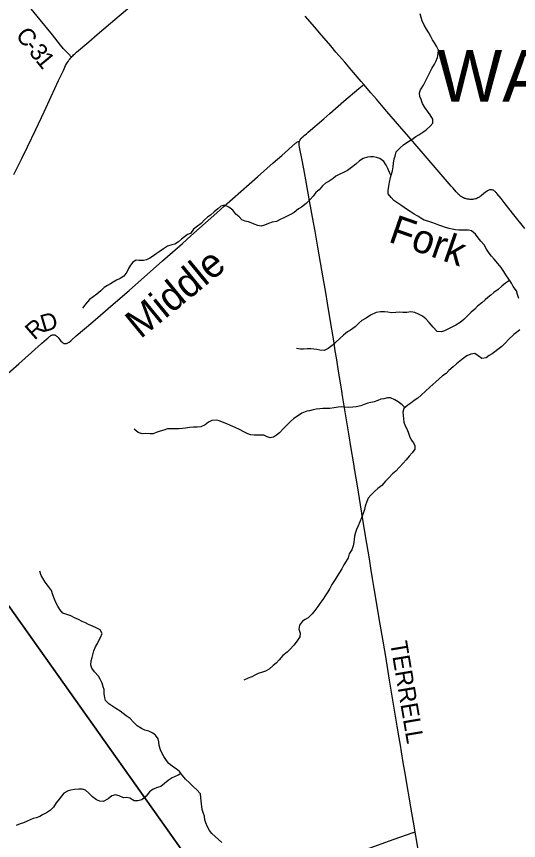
# Model space of a CAD drawing. Extents: x 0 to 34, y 0 to 22.
# Drawn here: x 28.78 to 30.439, y 16.977 to 19.7 of the extents above; entities that cross this region are included whole.
import ezdxf

# ---------------------------------------------------------------- set-up
doc = ezdxf.new("R2010")
doc.units = 0
for name, color, linetype in [('GM_X_Corporation', 7, 'Continuous'), ('GM_X_County_Road', 7, 'Continuous'), ('GM_X_County_Road_Text', 7, 'Continuous'), ('GM_X_Minor_River', 7, 'Continuous'), ('GM_X_Minor_River_Text', 7, 'Continuous'), ('GM_X_State_Route', 7, 'Continuous'), ('GM_X_Township_Road', 7, 'Continuous'), ('GM_X_Township_Road_Text', 7, 'Continuous'), ('GM_X_Township_Text', 7, 'Continuous')]:
    doc.layers.add(name, color=color, linetype=linetype)

msp = doc.modelspace()

# ---------------------------------------------------------------- linework, layer by layer
at = {"layer": 'GM_X_Corporation'}
for points in [[(31.5875, 16.2767), (31.5875, 21.1059), (25.6086, 21.1059), (25.0178, 20.9472), (26.0175, 20.4289), (26.9873, 19.9283), (27.122, 19.8586), (27.3085, 19.7612), (27.7955, 19.0474), (28.3618, 18.3058), (29.4482, 16.7745), (29.7308, 16.376), (30.2965, 15.5727), (30.4064, 15.4161), (30.5426, 15.5161)], [(24.7875, 21.0754), (24.7875, 14.3059), (28.9316, 14.3059), (29.0116, 14.3654), (30.2271, 15.2782), (30.4064, 15.4161), (30.2965, 15.5727), (29.7308, 16.376), (29.4482, 16.7745), (28.3618, 18.3058), (27.7955, 19.0474), (27.3085, 19.7612), (27.122, 19.8586), (26.9873, 19.9283), (26.0175, 20.4289), (25.0178, 20.9472)]]:
    msp.add_lwpolyline(points, close=True, dxfattribs=at)
at = {"layer": 'GM_X_County_Road'}
for points in [[(28.9619, 19.566), (28.9521, 19.5761), (28.9456, 19.5828), (28.9361, 19.5935), (28.9262, 19.6055), (28.8989, 19.6393), (28.8582, 19.6888), (28.829, 19.7251)], [(29.9273, 19.4755), (29.9193, 19.4848), (29.8869, 19.5224), (29.8648, 19.5485), (29.8356, 19.5824), (29.8183, 19.6028), (29.7811, 19.6462), (29.7655, 19.6647), (29.7338, 19.7014)], [(29.7156, 19.2883), (29.7162, 19.2903), (29.717, 19.2918), (29.7178, 19.2933), (29.7185, 19.2944), (29.7193, 19.2954), (29.7201, 19.2966), (29.7214, 19.298), (29.7234, 19.2999), (29.727, 19.3034), (29.7308, 19.3067), (29.738, 19.3127), (29.7437, 19.3175), (29.7961, 19.3623), (29.8157, 19.3796), (29.8622, 19.4198), (29.9117, 19.4622), (29.9273, 19.4755)], [(30.46, 18.9989), (30.4188, 19.0503), (30.3911, 19.0854), (30.3811, 19.098), (30.3675, 19.1151), (30.3656, 19.1173), (30.3642, 19.1188), (30.363, 19.1203), (30.3612, 19.1219), (30.3596, 19.1232), (30.3574, 19.1246), (30.3551, 19.1258), (30.3535, 19.1263), (30.352, 19.1268), (30.3494, 19.1272), (30.3461, 19.1274), (30.3444, 19.1272), (30.3429, 19.1269), (30.3404, 19.1261), (30.3381, 19.1251), (30.3366, 19.1242), (30.3348, 19.1231), (30.3303, 19.1197), (30.3165, 19.1081), (30.3112, 19.1041), (30.3096, 19.1029), (30.3071, 19.1016), (30.3047, 19.1003), (30.3014, 19.0988), (30.2989, 19.0978), (30.2963, 19.097), (30.2915, 19.0959), (30.2881, 19.0954), (30.2851, 19.0951), (30.2825, 19.095), (30.2799, 19.0952), (30.2775, 19.0954), (30.2743, 19.0958), (30.2708, 19.0962), (30.2688, 19.0967), (30.266, 19.0973), (30.2635, 19.0981), (30.2608, 19.099), (30.2574, 19.1004), (30.2551, 19.1015), (30.2525, 19.1028), (30.2493, 19.1049), (30.2469, 19.1066), (30.2436, 19.1092), (30.2409, 19.1118), (30.2391, 19.1134), (30.2328, 19.1203), (30.2227, 19.1321), (30.2162, 19.1396), (30.1766, 19.1858), (30.1233, 19.2474), (30.0764, 19.302), (30.0468, 19.3364), (30.0038, 19.3862), (29.9861, 19.407), (29.9694, 19.4263), (29.9509, 19.4481), (29.9273, 19.4755)], [(30.0975, 17.0042), (30.0939, 17.0248), (30.0866, 17.0683), (30.0634, 17.2049), (30.0583, 17.235), (30.0524, 17.2699), (30.0487, 17.2919), (30.0446, 17.3158), (30.0383, 17.3544), (30.0251, 17.4335), (30.0131, 17.5071), (30.0002, 17.5843), (29.9915, 17.6358), (29.9821, 17.6915), (29.9621, 17.8098), (29.9569, 17.8423), (29.9513, 17.8766), (29.9462, 17.9073), (29.9379, 17.9582), (29.9305, 18.0029), (29.9168, 18.0863), (29.9064, 18.1494), (29.8982, 18.1991), (29.8935, 18.2279), (29.8863, 18.2727), (29.8781, 18.3211), (29.8694, 18.3732), (29.8586, 18.44), (29.8528, 18.4762), (29.8455, 18.521), (29.8372, 18.5719), (29.8333, 18.5945), (29.8293, 18.6203), (29.8261, 18.6412), (29.8177, 18.6921), (29.808, 18.7522), (29.8019, 18.7883), (29.7939, 18.8368), (29.7761, 18.9377), (29.7667, 18.9903), (29.7616, 19.019), (29.7485, 19.0912), (29.736, 19.1597), (29.7294, 19.1963), (29.7229, 19.2305), (29.7168, 19.2623), (29.7158, 19.2678), (29.7147, 19.2747), (29.7144, 19.2772), (29.7143, 19.2797), (29.7143, 19.2821), (29.7145, 19.2841), (29.7149, 19.286), (29.7153, 19.2874), (29.7156, 19.2883)], [(30.1483, 16.7001), (30.1399, 16.7503), (30.116, 16.8918), (30.1072, 16.9464), (30.0996, 16.9918), (30.0975, 17.0042)]]:
    msp.add_lwpolyline(points, dxfattribs=at)
at = {"layer": 'GM_X_Minor_River'}
for points in [[(30.1061, 19.0399), (30.0944, 19.0469), (30.0805, 19.0551), (30.0688, 19.0635), (30.0533, 19.074), (30.0401, 19.0836), (30.0265, 19.0921), (30.0182, 19.1017), (30.0077, 19.1144), (30.0079, 19.1246), (30.0099, 19.139), (30.0124, 19.1523), (30.016, 19.1675), (30.0192, 19.1792), (30.0224, 19.1902), (30.0244, 19.2027), (30.0261, 19.2148), (30.0285, 19.2292), (30.0309, 19.2387), (30.0349, 19.2527), (30.0465, 19.2651), (30.0588, 19.276), (30.0734, 19.2857), (30.0868, 19.2939), (30.0994, 19.3033), (30.1094, 19.3093), (30.1228, 19.3175), (30.1339, 19.3253), (30.1474, 19.3377), (30.1555, 19.3475), (30.1553, 19.3612), (30.1471, 19.3746), (30.1381, 19.3876), (30.1295, 19.3991), (30.1221, 19.4128), (30.1169, 19.4262), (30.1125, 19.4361), (30.1122, 19.4479), (30.115, 19.4581), (30.1247, 19.4728), (30.1321, 19.4883), (30.1407, 19.5038), (30.1454, 19.5151), (30.152, 19.5276), (30.1609, 19.5419), (30.1656, 19.5518), (30.1711, 19.565), (30.1739, 19.5775), (30.174, 19.5885), (30.1681, 19.6019), (30.161, 19.613), (30.155, 19.6225), (30.1491, 19.6344), (30.1424, 19.6462), (30.1349, 19.6577), (30.1275, 19.6711), (30.1204, 19.6856), (30.1167, 19.6963), (30.1135, 19.7085)], [(30.0176, 19.1733), (30.0128, 19.1842), (30.0076, 19.1976), (30.0017, 19.2087), (29.9942, 19.2209), (29.9802, 19.2302), (29.9696, 19.2337), (29.9598, 19.2365), (29.9495, 19.2366), (29.94, 19.2348), (29.9255, 19.2312), (29.9136, 19.2229), (29.9016, 19.2121), (29.8874, 19.2012), (29.8736, 19.1911), (29.8606, 19.1848), (29.8487, 19.1792), (29.8357, 19.1722), (29.8261, 19.1647), (29.8131, 19.1557), (29.8012, 19.1486), (29.7912, 19.1404), (29.78, 19.1268), (29.7696, 19.1178), (29.76, 19.1058), (29.7507, 19.0949), (29.7368, 19.0817), (29.7222, 19.0697), (29.7123, 19.0638), (29.6973, 19.0525), (29.6877, 19.0466), (29.6743, 19.0403), (29.6632, 19.0347), (29.6491, 19.0276), (29.6391, 19.0228), (29.625, 19.0199), (29.6128, 19.0163), (29.5998, 19.0099), (29.5883, 19.0074), (29.5781, 19.0087), (29.5659, 19.0134), (29.5561, 19.018), (29.5463, 19.0212), (29.536, 19.0232), (29.525, 19.0279), (29.5156, 19.0375), (29.5051, 19.0471), (29.4946, 19.0594), (29.4814, 19.0702), (29.4678, 19.076), (29.4552, 19.0731), (29.4452, 19.0645), (29.4333, 19.0544), (29.4214, 19.0431), (29.4114, 19.0364), (29.4014, 19.0285), (29.3906, 19.0161), (29.3779, 19.0075), (29.3652, 18.9966), (29.3548, 18.9823), (29.3452, 18.9794), (29.3353, 18.9719), (29.3257, 18.9636), (29.3157, 18.9558), (29.3034, 18.9479), (29.2935, 18.9458), (29.2797, 18.9406), (29.2659, 18.9324), (29.2521, 18.9223), (29.2421, 18.9156), (29.2325, 18.9092), (29.2203, 18.9014), (29.2096, 18.8958), (29.1996, 18.894), (29.1859, 18.8938), (29.1757, 18.8947), (29.165, 18.8883), (29.1572, 18.8782), (29.1502, 18.8676), (29.1448, 18.8551), (29.1347, 18.8423), (29.1224, 18.8337), (29.1102, 18.8282), (29.1002, 18.8222), (29.0907, 18.8166), (29.0811, 18.8114), (29.0696, 18.8047), (29.0588, 18.7938), (29.0453, 18.7822), (29.0338, 18.7736), (29.0212, 18.7646), (29.0088, 18.7495), (28.9988, 18.7364)], [(30.4396, 18.768), (30.4359, 18.7813), (30.4326, 18.7935), (30.4214, 18.8077), (30.4154, 18.8188), (30.4065, 18.8322), (30.3964, 18.8467), (30.3904, 18.8574), (30.3811, 18.8705), (30.3702, 18.8835), (30.3589, 18.8981), (30.3499, 18.9076), (30.3417, 18.918), (30.3335, 18.9306), (30.3249, 18.9455), (30.314, 18.9578), (30.305, 18.9689), (30.2968, 18.9804), (30.2832, 18.9916), (30.2737, 18.9936), (30.2642, 18.9937), (30.2528, 18.9942), (30.2422, 18.994), (30.2308, 18.9952), (30.2201, 18.9972), (30.2095, 18.9993), (30.1981, 19.0021), (30.186, 19.0068), (30.1758, 19.0107), (30.1648, 19.0142), (30.1523, 19.0197), (30.1394, 19.0236), (30.1273, 19.0272), (30.1163, 19.033), (30.1061, 19.0399)], [(30.4096, 18.8275), (30.396, 18.819), (30.3834, 18.8085), (30.3711, 18.798), (30.3576, 18.7875), (30.3476, 18.7789), (30.338, 18.771), (30.3284, 18.7635), (30.3173, 18.7542), (30.3038, 18.7422), (30.2942, 18.7331), (30.2826, 18.723), (30.2699, 18.7106), (30.2584, 18.699), (30.2457, 18.6889), (30.2315, 18.6803), (30.2185, 18.6736), (30.2078, 18.6673), (30.1944, 18.6606), (30.1841, 18.658), (30.17, 18.6589), (30.1569, 18.6732), (30.1441, 18.6885), (30.1325, 18.7008), (30.1212, 18.7096), (30.1083, 18.7162), (30.0958, 18.7213), (30.0829, 18.7234), (30.0696, 18.722), (30.0566, 18.7218), (30.046, 18.7226), (30.0334, 18.722), (30.0197, 18.721), (30.0076, 18.7227), (29.9965, 18.724), (29.9828, 18.7237), (29.9691, 18.722), (29.95, 18.7131), (29.935, 18.7034), (29.9216, 18.6952), (29.9109, 18.6866), (29.8989, 18.6745), (29.884, 18.6633), (29.874, 18.6573), (29.8606, 18.6472), (29.8498, 18.6367), (29.8344, 18.6225), (29.8229, 18.6131), (29.8098, 18.603), (29.7964, 18.5963), (29.7823, 18.5972), (29.7725, 18.5992), (29.763, 18.6009), (29.7523, 18.6014), (29.7417, 18.6011), (29.7283, 18.6005), (29.7181, 18.601), (29.7052, 18.6023)], [(30.4436, 18.6642), (30.4325, 18.6552), (30.4229, 18.6493), (30.406, 18.6324), (30.3955, 18.6215), (30.384, 18.6094), (30.3709, 18.5993), (30.361, 18.5922), (30.3513, 18.5847), (30.3414, 18.5791), (30.3318, 18.5724), (30.3181, 18.5695), (30.3052, 18.578), (30.2947, 18.5857), (30.2813, 18.5844), (30.2679, 18.5781), (30.2564, 18.5702), (30.2445, 18.5609), (30.2345, 18.5518), (30.2226, 18.5425), (30.2084, 18.5297), (30.1995, 18.52), (30.1876, 18.5121), (30.1769, 18.502), (30.1661, 18.493), (30.1561, 18.484), (30.1461, 18.4746), (30.1319, 18.4622), (30.1172, 18.4487), (30.1057, 18.439), (30.0946, 18.4307), (30.0831, 18.4225), (30.0735, 18.4154), (30.06, 18.4049), (30.0564, 18.392), (30.0575, 18.3814), (30.0592, 18.37), (30.0599, 18.3597), (30.0639, 18.3471), (30.0695, 18.3372), (30.0743, 18.3261), (30.0787, 18.3131), (30.0843, 18.3009), (30.0921, 18.2913), (30.0966, 18.2814), (30.0964, 18.27), (30.0872, 18.258), (30.0775, 18.2467), (30.0679, 18.235), (30.0582, 18.2241), (30.0459, 18.2105), (30.0332, 18.1978), (30.0224, 18.1884), (30.0101, 18.1752), (29.9989, 18.1644), (29.9869, 18.1504), (29.9739, 18.1403), (29.9635, 18.1298), (29.9508, 18.1182), (29.9419, 18.1084), (29.9372, 18.0967), (29.9325, 18.0819), (29.93, 18.0702), (29.9261, 18.0573), (29.9198, 18.0429), (29.9143, 18.0297), (29.9096, 18.0164), (29.9034, 18.0047), (29.8998, 17.9945), (29.897, 17.9824), (29.8961, 17.9729), (29.8945, 17.9615), (29.8921, 17.9502), (29.8877, 17.9377), (29.8792, 17.9237), (29.8756, 17.9108), (29.8698, 17.8995), (29.862, 17.8878), (29.8554, 17.8746), (29.8476, 17.8625), (29.8402, 17.8501), (29.8333, 17.8395), (29.8224, 17.8229), (29.8154, 17.8097), (29.8084, 17.798), (29.8022, 17.7882), (29.7925, 17.7731), (29.7825, 17.7595), (29.7759, 17.7497), (29.7655, 17.7369), (29.7573, 17.7253), (29.7442, 17.7129), (29.7343, 17.7073), (29.7247, 17.7021), (29.7154, 17.6885)], [(30.0638, 18.4079), (30.0545, 18.4167), (30.0409, 18.4264), (30.0303, 18.433), (30.0159, 18.4392), (30.0064, 18.4397), (29.9935, 18.4368), (29.9835, 18.435), (29.974, 18.4313), (29.9614, 18.4265), (29.9514, 18.424), (29.9408, 18.4222), (29.9289, 18.4182), (29.9175, 18.4137), (29.9026, 18.4101), (29.8915, 18.4083), (29.8786, 18.4081), (29.8653, 18.4086), (29.8524, 18.4095), (29.8425, 18.4089), (29.8295, 18.4064), (29.8154, 18.4039), (29.8032, 18.404), (29.7926, 18.4045), (29.7819, 18.4035), (29.7708, 18.4017), (29.7602, 18.3995), (29.7487, 18.397), (29.7392, 18.3952), (29.7235, 18.3889), (29.712, 18.3818), (29.6967, 18.371), (29.6855, 18.3616), (29.6751, 18.3515), (29.6609, 18.3368), (29.6493, 18.3244), (29.6389, 18.3162), (29.6293, 18.3098), (29.6183, 18.3073), (29.6084, 18.3108), (29.5978, 18.3167), (29.5876, 18.3168), (29.5773, 18.3165), (29.5655, 18.3166), (29.5545, 18.3175), (29.5442, 18.3203), (29.5314, 18.3273), (29.517, 18.3347), (29.5026, 18.3417), (29.4871, 18.3487), (29.475, 18.3534), (29.4504, 18.3635), (29.4409, 18.3663), (29.4261, 18.3646), (29.4142, 18.359), (29.4031, 18.3504), (29.3893, 18.3433), (29.3775, 18.3427), (29.3646, 18.3432), (29.3516, 18.3418), (29.3386, 18.3393), (29.3291, 18.3383), (29.3173, 18.3377), (29.3025, 18.3371), (29.2895, 18.3376), (29.2789, 18.3373), (29.267, 18.3329), (29.2552, 18.3293), (29.2418, 18.3248), (29.2319, 18.3212), (29.2216, 18.3209), (29.2072, 18.3214), (29.1957, 18.3204), (29.1821, 18.3255), (29.1689, 18.3359)], [(29.4586, 16.9703), (29.4473, 16.9796), (29.4364, 16.9896), (29.4259, 16.9996), (29.418, 17.0099), (29.4117, 17.0222), (29.4062, 17.0355), (29.4029, 17.0451), (29.4011, 17.0569), (29.3982, 17.0664), (29.3941, 17.079), (29.3924, 17.0889), (29.3913, 17.0984), (29.3903, 17.1083), (29.3897, 17.1178), (29.3887, 17.1307), (29.3763, 17.1438), (29.3654, 17.1541), (29.3511, 17.168), (29.3391, 17.1799), (29.3282, 17.1918), (29.3192, 17.2048), (29.3083, 17.2137), (29.2962, 17.221), (29.2834, 17.231), (29.2759, 17.2406), (29.2673, 17.2544), (29.2617, 17.264), (29.2558, 17.2766), (29.2521, 17.291), (29.2508, 17.3028), (29.2486, 17.3123), (29.24, 17.325), (29.2302, 17.3316), (29.2173, 17.3382), (29.2044, 17.3417), (29.1935, 17.3468), (29.1795, 17.3553), (29.1652, 17.3688), (29.1554, 17.3795), (29.1426, 17.3888), (29.1328, 17.3969), (29.123, 17.4046), (29.109, 17.4131), (29.0955, 17.422), (29.0856, 17.4289), (29.0744, 17.4389), (29.0726, 17.4484), (29.0704, 17.4621), (29.0695, 17.4754), (29.0669, 17.485), (29.0636, 17.4972), (29.0566, 17.5098), (29.0514, 17.5201), (29.0382, 17.5343), (29.0296, 17.5458), (29.0259, 17.5557), (29.0269, 17.5709), (29.0308, 17.5811), (29.0324, 17.5906), (29.0356, 17.6031), (29.0411, 17.6163), (29.0481, 17.628), (29.0524, 17.6379), (29.0579, 17.6477), (29.0633, 17.6613), (29.0563, 17.6724), (29.0438, 17.6797), (29.0313, 17.6848), (29.018, 17.6903), (29.0078, 17.6961), (28.9976, 17.7), (28.9848, 17.7066), (28.9723, 17.7125), (28.9598, 17.7187), (28.9469, 17.7241), (28.9337, 17.7285), (28.9232, 17.74), (28.9168, 17.7511), (28.9116, 17.761), (28.9061, 17.774), (28.9005, 17.7885), (28.8958, 17.803), (28.8864, 17.816), (28.8748, 17.8309), (28.8673, 17.8432), (28.8621, 17.8527), (28.8577, 17.8672)], [(29.7154, 17.6885), (29.713, 17.6748), (29.717, 17.6623), (29.7165, 17.6494), (29.7075, 17.6369), (29.6967, 17.6222), (29.6832, 17.6083), (29.674, 17.5986), (29.6605, 17.5877), (29.6478, 17.5742), (29.6378, 17.5632), (29.6282, 17.555), (29.6155, 17.5434), (29.6025, 17.5367), (29.5925, 17.533), (29.5792, 17.5282), (29.5696, 17.5241), (29.5573, 17.5178), (29.5455, 17.513), (29.5317, 17.5063)], [(29.3235, 17.1985), (29.3141, 17.1931), (29.3045, 17.1886), (29.2946, 17.1834), (29.2816, 17.1752), (29.2693, 17.1651), (29.2566, 17.1557), (29.2459, 17.1517), (29.2321, 17.1465), (29.2198, 17.1372), (29.2083, 17.1236), (29.194, 17.1116), (29.1807, 17.1076), (29.1689, 17.1073), (29.1549, 17.117), (29.1447, 17.1183), (29.1336, 17.118), (29.1196, 17.1246), (29.1079, 17.1278), (29.0949, 17.1238), (29.0826, 17.114), (29.0669, 17.1055), (29.0551, 17.1071), (29.0445, 17.111), (29.0313, 17.1214), (29.0189, 17.1333), (29.0087, 17.1426), (28.9981, 17.1461), (28.986, 17.1466), (28.9715, 17.1453), (28.9601, 17.1435), (28.9505, 17.1413), (28.9371, 17.1335), (28.9294, 17.1237), (28.9213, 17.1132), (28.9112, 17.1008), (28.9027, 17.0872), (28.8923, 17.0767), (28.8793, 17.0681), (28.8666, 17.061), (28.857, 17.0558), (28.8456, 17.0517), (28.8353, 17.0492), (28.825, 17.0455), (28.8154, 17.0403), (28.8039, 17.0355), (28.7928, 17.0314), (28.7795, 17.0266)]]:
    msp.add_lwpolyline(points, dxfattribs=at)
at = {"layer": 'GM_X_State_Route'}
msp.add_lwpolyline([(28.7717, 19.178), (28.7974, 19.2304), (28.8161, 19.269), (28.8438, 19.326), (28.8715, 19.3844), (28.8953, 19.4357), (28.9195, 19.4882), (28.9352, 19.5219), (28.9375, 19.5271), (28.9403, 19.5326), (28.9427, 19.5376), (28.9458, 19.5431), (28.9478, 19.5468), (28.9507, 19.5513), (28.9535, 19.5556), (28.9564, 19.5593), (28.9596, 19.5634), (28.9619, 19.566), (28.9633, 19.5675), (28.9659, 19.5702), (28.9684, 19.5729), (28.9729, 19.5769), (28.9785, 19.582), (29.0192, 19.6166), (29.0466, 19.64), (29.0911, 19.6778), (29.1552, 19.7319)], dxfattribs=at)
at = {"layer": 'GM_X_Township_Road'}
for points in [[(28.7332, 18.5034), (28.7879, 18.5523), (28.8302, 18.5897), (28.8631, 18.6191), (28.8645, 18.6204), (28.8789, 18.6332), (28.8835, 18.6374), (28.8858, 18.6395), (28.8892, 18.6423), (28.8913, 18.6438), (28.8934, 18.6453), (28.8953, 18.6463), (28.8971, 18.6471), (28.8988, 18.6476), (28.9004, 18.6479), (28.9024, 18.648), (28.9042, 18.648), (28.9055, 18.6478), (28.9076, 18.6472), (28.9096, 18.6463), (28.9117, 18.6449), (28.913, 18.6438), (28.9147, 18.6424), (28.918, 18.6386), (28.9216, 18.6342), (28.9271, 18.6274), (28.9296, 18.6248), (28.9324, 18.6224), (28.9339, 18.6214), (28.9354, 18.6206), (28.9372, 18.6198), (28.9397, 18.6191), (28.9416, 18.6188), (28.9433, 18.6188), (28.9451, 18.6192), (28.9476, 18.62), (28.9497, 18.6211), (28.9518, 18.6224), (28.9542, 18.6242), (28.9595, 18.6285), (28.9618, 18.6306), (28.9779, 18.6444), (29.0323, 18.6907), (29.0583, 18.7128), (29.1002, 18.7489), (29.1521, 18.7944), (29.2628, 18.8924), (29.296, 18.9214), (29.3284, 18.9503), (29.3562, 18.9753), (29.4419, 19.0508), (29.4669, 19.0732), (29.5763, 19.1699), (29.6285, 19.2159), (29.6565, 19.2405), (29.7019, 19.2811), (29.704, 19.283), (29.7066, 19.2845), (29.709, 19.2857), (29.7119, 19.2868), (29.7156, 19.2883)], [(29.4484, 16.774), (29.4549, 16.7763), (29.5083, 16.795), (29.5394, 16.8058), (29.5838, 16.8218), (29.6229, 16.8361), (29.6783, 16.8564), (29.7309, 16.8753), (29.8083, 16.9025), (29.8995, 16.9352), (29.9522, 16.9541), (30.0094, 16.9746), (30.0904, 17.0031), (30.092, 17.0034), (30.0942, 17.0037), (30.0975, 17.0042)]]:
    msp.add_lwpolyline(points, dxfattribs=at)

# ---------------------------------------------------------------- texts
at = {"layer": 'GM_X_County_Road_Text'}
for s, height, rotation, p in [('C', 0.0568, 308.7171, (28.775, 19.6366)), ('-', 0.0568, 308.7484, (28.8042, 19.6001)), ('3', 0.0568, 308.8447, (28.8189, 19.5819)), ('1', 0.0568, 309.342, (28.8412, 19.5542)), ('TERRELL', 0.05682, 279.5655, (30.0142, 17.631))]:
    msp.add_text(s, height=height, rotation=rotation, dxfattribs=at).set_placement(p)
at = {"layer": 'GM_X_Minor_River_Text'}
for s, height, rotation, p in [('Fork', 0.09469, 340.7914, (30.0055, 18.9567)), ('Middle', 0.0947, 39.3418, (29.1896, 18.6326))]:
    msp.add_text(s, height=height, rotation=rotation, dxfattribs=at).set_placement(p)
at = {"layer": 'GM_X_Township_Road_Text'}
for s, rotation, p in [('D', 16.5754, (28.8692, 18.656)), ('R', 41.208, (28.8397, 18.6283))]:
    msp.add_text(s, height=0.0568, rotation=rotation, dxfattribs=at).set_placement(p)
at = {"layer": 'GM_X_Township_Text'}
msp.add_text('WAYNE', height=0.17045, rotation=0, dxfattribs=at).set_placement((30.17, 19.4187))

doc.saveas('drawing.dxf')
